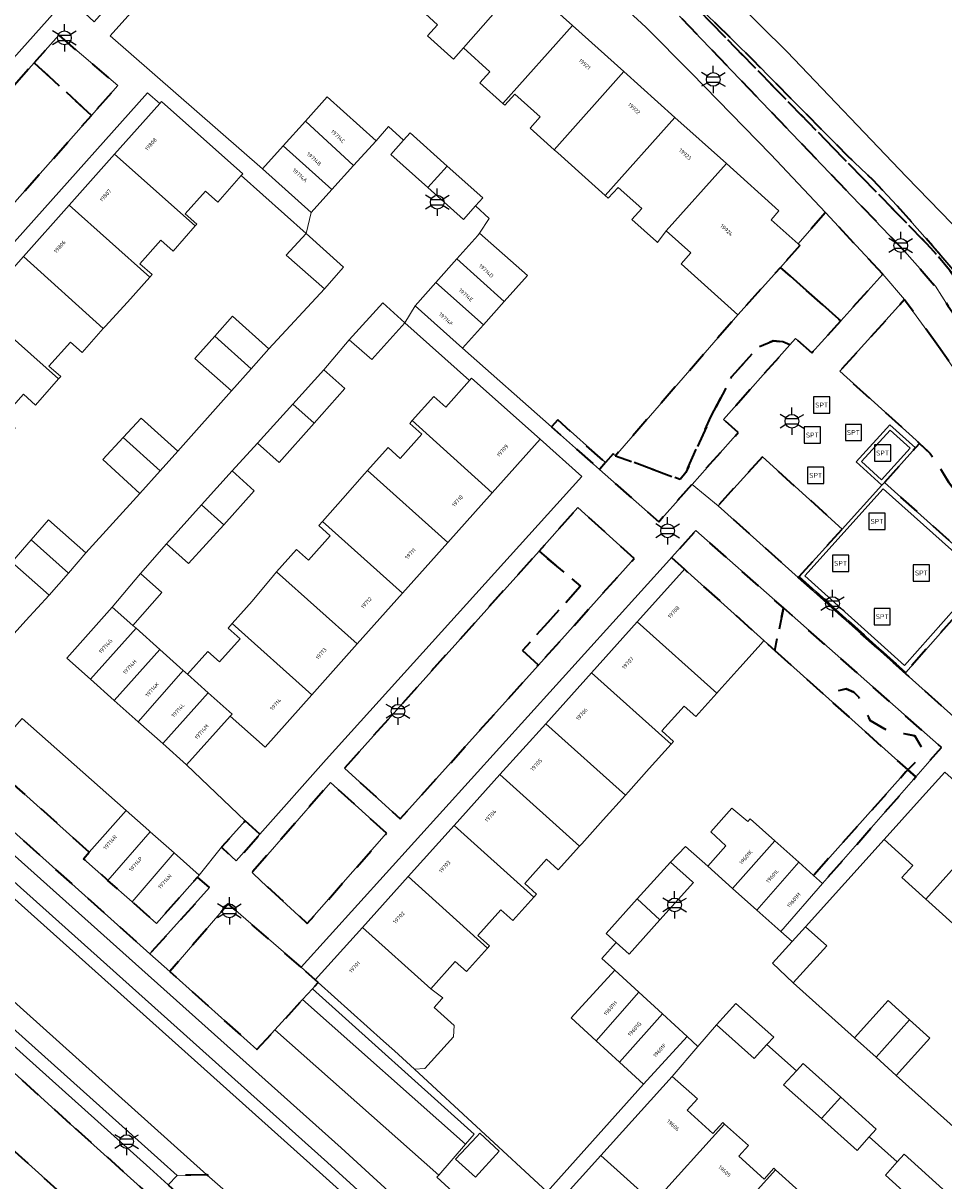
# Model space of a CAD drawing. Extents: x 105780 to 185197, y 477999 to 525027.
# Tile 318 of 562: x 107228 to 107313, y 479248 to 479355. Entities that reach past the tile are written whole.
import ezdxf
from ezdxf.enums import TextEntityAlignment as Align

# ---------------------------------------------------------------- set-up
doc = ezdxf.new("R2010")
doc.units = 0
doc.linetypes.add('XX-HIDDEN', pattern=[4, 2, -2])
for name, color, linetype, lineweight in [('B-GV-GR-HAAG_01-G', 252, 'GR-HAAG1', 13), ('B-GV-GR-MATERIAALGRENS-G', 252, 'XX-HIDDEN', 35), ('B-RO-IE-MEUBILAIR_WEGMEUBILAIR-S', 252, 'Continuous', 25), ('B-WE-GW-WATERGANG_SLOOT_INSTEEK-G', 252, 'Continuous', 30), ('B-XX-KG-KADASTRAAL_BEBOUWING-G', 252, 'Continuous', 20), ('B1-WE-OG-BEBOUWING-T18', 7, 'Continuous', 18), ('B1-WE-OG-TERREIN_ERF-GV', 252, 'Continuous', 18), ('B1-WE-VH-VERHARDING_ASFALT-GV', 252, 'Continuous', 18), ('B1-WE-VH-VERHARDING_BETONSTRAATSTEEN-GV', 252, 'Continuous', 18), ('B1-WE-VH-VERHARDING_TEGEL-GV', 252, 'Continuous', 18), ('B1-WE-VH-VERHARDING_TEGEL_RUBBER-GV', 252, 'Continuous', 18)]:
    doc.layers.add(name, color=color, linetype=linetype, lineweight=lineweight)
doc.styles.add('NLCS-ISO', font='NLCS-ISO.ttf')
doc.styles.add('NLCS-ISO-M200-T18', font='NLCS-ISO.ttf', dxfattribs={"height": 0.36})
doc.linetypes.add('GR-HAAG1', pattern='A,6,[176,NLCS.shx,S=0.125,R=0,X=0,Y=0],-2', length=8)

# ---------------------------------------------------------------- blocks, each defined once
blk = doc.blocks.new('B-SIE-WEG_LICHTMAST-SO')
at = {"ltscale": 0.1}
for p, q in [((0, 1.27), (0, 2.53)), ((-1.1, 0.63), (-2.19, 1.27)), ((1.1, 0.63), (2.19, 1.27)), ((-1.1, -0.63), (-2.19, -1.27)), ((0, -1.27), (0, -2.53)), ((1.1, -0.63), (2.19, -1.27))]:
    blk.add_line(p, q, dxfattribs=at)
at = {"flags": 128}
for points in [[(-1.16, 0.5), (1.16, 0.5)], [(-1.16, -0.5), (1.16, -0.5)]]:
    blk.add_lwpolyline(points, dxfattribs=at)
at = {"ltscale": 0.1}
blk.add_circle((0, 0), 1.27, dxfattribs=at)
at = {"style": 'NLCS-ISO'}
blk.add_attdef('TYPE', text='', height=1.8, dxfattribs=at).set_placement((0, 2.53), align=Align.BOTTOM_CENTER)
blk = doc.blocks.new('SIE-WEG_SPEELTOESTEL-SO')
at = {"flags": 128}
blk.add_lwpolyline([(-0.75, -0.75), (0.75, -0.75), (0.75, 0.75), (-0.75, 0.75)], close=True, dxfattribs=at)
at = {"style": 'NLCS-ISO'}
blk.add_text('SPT', height=0.45, dxfattribs=at).set_placement((0, 0), align=Align.MIDDLE_CENTER)

msp = doc.modelspace()

# ---------------------------------------------------------------- linework, layer by layer
at = {"layer": 'B-GV-GR-HAAG_01-G', "flags": 128}
msp.add_lwpolyline([(107254.323, 479265.533), (107253.423, 479264.532), (107268.518, 479251.124), (107269.31, 479252.064)], close=True, dxfattribs=at)
at = {"layer": 'B-GV-GR-MATERIAALGRENS-G', "flags": 128}
for points in [[(107247.216, 479395.191), (107227.505, 479412.943), (107211.431, 479427.468), (107208.272, 479430.241), (107207.028, 479428.675), (107210.111, 479425.966), (107226.164, 479411.459), (107245.878, 479393.705), (107255.113, 479385.535), (107288.328, 479355.638), (107309.176, 479333.867), (107312.022, 479330.611), (107313.22, 479328.784), (107324.205, 479313.024), (107330.399, 479303.951), (107338.577, 479292.311), (107361.685, 479259.172), (107366.231, 479252.37), (107370.956, 479245.3), (107372.709, 479245.885), (107370.668, 479249.158), (107367.893, 479253.481), (107363.326, 479260.316), (107340.213, 479293.461), (107332.051, 479305.079), (107325.846, 479314.168), (107314.907, 479329.843), (107313.343, 479332.111), (107311.586, 479334.191), (107289.248, 479357.082), (107283.379, 479362.562), (107272.224, 479372.622), (107256.438, 479387.033)], [(107355.927, 479276.149), (107349.518, 479285.541), (107335.678, 479304.41), (107328.798, 479313.205), (107314.239, 479331.486), (107311.769, 479334.371), (107308.46, 479338.108), (107306.262, 479340.437), (107303.956, 479342.647), (107295.065, 479351.65), (107291.782, 479354.868), (107284.114, 479362.305), (107283.379, 479362.562), (107289.248, 479357.082), (107311.586, 479334.191), (107313.343, 479332.111), (107314.907, 479329.843), (107325.846, 479314.168), (107332.051, 479305.079), (107340.213, 479293.461), (107363.326, 479260.316), (107367.893, 479253.481), (107370.668, 479249.158), (107372.709, 479245.885), (107374.15, 479245.664), (107375.436, 479245.057), (107373.115, 479249.792), (107371.795, 479251.892), (107363.768, 479264.659)], [(107228.565, 479351.321), (107233.868, 479346.449), (107236.315, 479349.211), (107230.85, 479353.89)], [(107233.868, 479346.449), (107228.565, 479351.321), (107208.945, 479329.249), (107214.408, 479324.487)], [(107301.838, 479337.46), (107299.313, 479334.532), (107299.483, 479334.38), (107297.677, 479332.368), (107303.254, 479327.419), (107307.153, 479331.733)], [(107291.225, 479318.521), (107293.183, 479322.265), (107295.676, 479325.027), (107297.012, 479325.563), (107297.903, 479325.473), (107298.552, 479325.181), (107299.082, 479325.775), (107300.573, 479324.452), (107303.254, 479327.419), (107297.677, 479332.368), (107293.738, 479327.979), (107282.399, 479314.914), (107288.376, 479312.727), (107288.91, 479313.351)], [(107312.317, 479325.048), (107309.179, 479329.37), (107309.172, 479329.377), (107303.164, 479322.735), (107310.247, 479316.358), (107310.265, 479316.341), (107310.567, 479316.053), (107311.528, 479315.136), (107312.44, 479313.817), (107313.273, 479312.444), (107314.369, 479311.018), (107315.926, 479309.487), (107317.315, 479308.695), (107318.972, 479308.061), (107321.478, 479307.407), (107322.642, 479307.53), (107323.846, 479308.357)], [(107298.552, 479325.181), (107297.903, 479325.473), (107297.012, 479325.563), (107295.676, 479325.027), (107293.183, 479322.265), (107291.225, 479318.521), (107288.91, 479313.351), (107288.376, 479312.727), (107282.399, 479314.914), (107282.195, 479315.09), (107281.472, 479314.277), (107280.912, 479313.653), (107286.4, 479308.798), (107289.487, 479312.265), (107293.756, 479317.06), (107292.387, 479318.281)], [(107277.044, 479318.24), (107276.459, 479317.592), (107280.912, 479313.653), (107281.472, 479314.277)], [(107323.846, 479308.357), (107322.642, 479307.53), (107321.478, 479307.407), (107318.972, 479308.061), (107317.315, 479308.695), (107315.926, 479309.487), (107314.369, 479311.018), (107313.273, 479312.444), (107312.44, 479313.817), (107311.528, 479315.136), (107310.567, 479316.053), (107310.192, 479315.637), (107307.305, 479312.44), (107317.061, 479303.667), (107309.28, 479294.848), (107299.411, 479303.719), (107299.33, 479303.63), (107333.427, 479273.094), (107346.825, 479261.096), (107347.1, 479260.85), (107349.596, 479263.714), (107353.238, 479266.128)], [(107299.33, 479303.63), (107299.411, 479303.719), (107303.397, 479308.122), (107295.999, 479314.815), (107291.9, 479310.284)], [(107275.315, 479306.085), (107279.149, 479302.831), (107273.789, 479296.871), (107275.256, 479295.514), (107284.128, 479305.391), (107278.916, 479310.106)], [(107287.585, 479305.478), (107288.792, 479304.393), (107288.793, 479304.394), (107296.146, 479297.784), (107297.157, 479296.875), (107297.96, 479300.817), (107289.852, 479307.986)], [(107275.256, 479295.514), (107273.789, 479296.871), (107279.149, 479302.831), (107275.315, 479306.085), (107257.309, 479285.981), (107262.471, 479281.28)], [(107297.96, 479300.817), (107297.157, 479296.875), (107302.146, 479292.389), (107302.357, 479292.813), (107302.861, 479293.114), (107303.767, 479293.316), (107304.472, 479293.015), (107304.976, 479292.51), (107305.985, 479290.391), (107308.202, 479289.08), (107309.108, 479289.18), (107310.116, 479288.978), (107310.721, 479287.969), (107310.822, 479287.163), (107309.464, 479285.81), (107310.201, 479285.158), (107312.584, 479287.887)], [(107304.976, 479292.51), (107304.472, 479293.015), (107303.767, 479293.316), (107302.861, 479293.114), (107302.357, 479292.813), (107302.146, 479292.389), (107309.464, 479285.81), (107310.822, 479287.163), (107310.721, 479287.969), (107310.116, 479288.978), (107309.108, 479289.18), (107308.202, 479289.08), (107305.985, 479290.391)], [(107233.668, 479278.192), (107225.489, 479285.538), (107223.307, 479283.075), (107239.272, 479268.781), (107244.811, 479274.907), (107243.695, 479275.877), (107239.894, 479271.588), (107237.623, 479273.6), (107235.392, 479275.579), (107235.287, 479275.672), (107233.129, 479277.584)], [(107310.201, 479285.158), (107309.464, 479285.81), (107309.299, 479285.625), (107300.745, 479276.037), (107301.583, 479275.291)], [(107261.205, 479279.948), (107256.01, 479284.647), (107248.736, 479276.299), (107249.621, 479275.482), (107253.851, 479271.579)], [(107249.471, 479279.871), (107248.106, 479281.081), (107245.903, 479278.645), (107247.282, 479277.397)], [(107253.289, 479267.534), (107246.543, 479273.4), (107241.128, 479267.12), (107249.189, 479259.902), (107250.865, 479261.734), (107253.423, 479264.532), (107254.323, 479265.533), (107254.856, 479266.126), (107254.599, 479266.357)], [(107231.933, 479253.006), (107223.888, 479260.267), (107223.05, 479261.023), (107216.122, 479267.275), (107215.152, 479268.15), (107214.866, 479267.822), (107212.747, 479265.393), (107211.611, 479264.091), (107247.224, 479232.029), (107247.229, 479232.034), (107250.765, 479236.012), (107250.421, 479236.322), (107245.836, 479240.46)], [(107244.561, 479248.308), (107243.074, 479248.27), (107241.795, 479248.238), (107240.972, 479247.362), (107247.146, 479241.944), (107248.173, 479241.042), (107249.46, 479242.476), (107250.233, 479243.337)]]:
    msp.add_lwpolyline(points, close=True, dxfattribs=at)
at = {"layer": 'B-WE-GW-WATERGANG_SLOOT_INSTEEK-G', "flags": 128}
for points in [[(107368.711, 479262.077), (107361.913, 479272.16), (107358.211, 479277.708), (107343.717, 479299.43), (107332.685, 479315.79), (107331.908, 479317.019), (107330.868, 479318.301), (107329.574, 479319.781), (107318.817, 479330.999), (107309.353, 479340.738), (107298.265, 479352.379), (107288.718, 479361.82), (107273.16, 479376.669), (107263.62, 479386.107), (107239.245, 479409.529), (107231.261, 479417.325), (107220.192, 479427.97), (107218.282, 479429.687), (107218.041, 479429.988), (107218.017, 479430.911), (107224.961, 479438.464)], [(107224.961, 479438.464), (107218.017, 479430.911), (107218.041, 479429.988), (107218.282, 479429.687), (107220.192, 479427.97), (107231.261, 479417.325), (107239.245, 479409.529), (107263.62, 479386.107), (107273.16, 479376.669), (107288.718, 479361.82), (107298.265, 479352.379), (107309.353, 479340.738), (107318.817, 479330.999), (107329.574, 479319.781), (107330.868, 479318.301), (107331.908, 479317.019), (107332.685, 479315.79), (107343.717, 479299.43), (107358.211, 479277.708), (107361.913, 479272.16), (107368.711, 479262.077)], [(107215.217, 479436.035), (107214.17, 479431.787), (107214.195, 479431.058), (107214.292, 479430.585), (107214.778, 479429.621), (107217.627, 479426.624), (107231.568, 479413.907), (107244.655, 479401.452), (107250.378, 479395.395), (107256.311, 479388.962), (107265.965, 479378.905), (107284.114, 479362.305), (107291.782, 479354.868), (107295.065, 479351.65), (107303.956, 479342.647), (107306.262, 479340.437), (107308.46, 479338.108), (107311.769, 479334.371), (107314.239, 479331.486), (107328.798, 479313.205), (107335.678, 479304.41), (107349.518, 479285.541), (107355.927, 479276.149), (107363.768, 479264.659)]]:
    msp.add_lwpolyline(points, dxfattribs=at)
at = {"layer": 'B-XX-KG-KADASTRAAL_BEBOUWING-G', "flags": 128}
for points in [[(107273.621, 479359.066), (107269.053, 479363.165), (107268.937, 479363.269), (107262.491, 479356.071), (107262.754, 479355.835), (107263.677, 479356.864), (107265.925, 479354.847), (107264.998, 479353.813), (107267.163, 479351.87), (107267.389, 479351.667), (107268.307, 479352.69), (107273.776, 479358.927)], [(107278.413, 479354.765), (107273.776, 479358.927), (107268.307, 479352.69), (107270.767, 479350.483), (107269.844, 479349.455), (107271.972, 479347.545)], [(107283.167, 479350.499), (107278.413, 479354.765), (107271.972, 479347.545), (107272.154, 479347.383), (107273.067, 479348.401), (107275.41, 479346.298), (107274.492, 479345.276), (107276.731, 479343.268)], [(107287.909, 479346.244), (107283.167, 479350.499), (107276.731, 479343.268), (107277.05, 479342.981), (107279.271, 479340.978), (107281.447, 479339.025)], [(107253.69, 479345.914), (107258.145, 479341.801), (107260.224, 479344.102), (107255.707, 479348.159)], [(107240.199, 479347.562), (107236.007, 479342.846), (107243.483, 479336.199), (107243.634, 479336.369), (107242.546, 479337.335), (107244.415, 479339.437), (107245.563, 479338.417), (107247.747, 479340.873), (107247.884, 479341.027), (107240.347, 479347.728)], [(107292.666, 479341.975), (107287.909, 479346.244), (107281.447, 479339.025), (107281.73, 479338.771), (107282.635, 479339.779), (107284.83, 479337.808), (107283.922, 479336.797), (107286.192, 479334.76), (107286.294, 479334.668), (107287.091, 479335.762)], [(107253.69, 479345.914), (107251.634, 479343.627), (107256.133, 479339.574), (107258.145, 479341.801)], [(107262.776, 479344.142), (107261.593, 479342.816), (107265.023, 479339.754), (107266.806, 479341.753), (107263.377, 479344.815)], [(107236.007, 479342.846), (107231.799, 479338.114), (107239.281, 479331.462), (107239.486, 479331.692), (107238.349, 479332.702), (107240.292, 479334.888), (107241.423, 479333.882), (107243.483, 479336.199)], [(107251.634, 479343.627), (107249.707, 479341.483), (107254.206, 479337.441), (107256.133, 479339.574)], [(107266.806, 479341.753), (107265.023, 479339.754), (107268.319, 479336.811), (107269.437, 479338.063), (107270.103, 479338.81)], [(107297.538, 479337.603), (107292.666, 479341.975), (107287.091, 479335.762), (107289.388, 479333.7), (107288.485, 479332.693), (107293.738, 479327.979), (107297.677, 479332.368), (107299.483, 479334.38), (107299.313, 479334.532), (107296.803, 479336.784)], [(107231.799, 479338.114), (107227.58, 479333.368), (107234.966, 479326.7), (107235.138, 479326.893), (107237.215, 479329.138), (107239.281, 479331.462)], [(107253.739, 479335.514), (107251.905, 479333.487), (107255.443, 479330.38), (107257.196, 479332.386)], [(107269.809, 479335.548), (107269.663, 479335.326), (107267.713, 479333.143), (107272.085, 479329.194), (107274.236, 479331.602)], [(107227.58, 479333.368), (107223.385, 479328.65), (107230.827, 479322.034), (107231.018, 479322.249), (107229.933, 479323.214), (107231.921, 479325.45), (107233.001, 479324.49), (107234.966, 479326.7)], [(107267.713, 479333.143), (107265.754, 479330.95), (107270.165, 479327.044), (107272.085, 479329.194)], [(107265.754, 479330.95), (107263.833, 479328.799), (107268.227, 479324.874), (107270.165, 479327.044)], [(107262.902, 479327.224), (107260.858, 479329.074), (107257.744, 479325.665), (107259.821, 479323.818)], [(107223.385, 479328.65), (107219.178, 479323.918), (107226.64, 479317.283), (107226.796, 479317.458), (107225.66, 479318.468), (107227.56, 479320.604), (107228.674, 479319.613), (107230.827, 479322.034)], [(107245.279, 479325.994), (107248.647, 479322.954), (107250.307, 479324.805), (107246.919, 479327.839)], [(107245.279, 479325.994), (107243.44, 479323.925), (107246.826, 479320.923), (107248.647, 479322.954)], [(107255.396, 479322.865), (107252.531, 479319.698), (107254.492, 479317.947), (107257.337, 479321.14)], [(107268.875, 479321.872), (107266.685, 479319.42), (107265.575, 479320.411), (107263.578, 479318.174), (107270.989, 479311.484), (107275.411, 479316.436), (107269.075, 479322.096)], [(107254.492, 479317.947), (107252.531, 479319.698), (107249.248, 479316.068), (107251.24, 479314.298)], [(107236.812, 479316.596), (107240.234, 479313.517), (107241.854, 479315.324), (107238.464, 479318.39)], [(107263.578, 479318.174), (107263.345, 479317.914), (107264.467, 479316.911), (107262.459, 479314.662), (107261.335, 479315.666), (107259.432, 479313.535), (107266.879, 479306.883), (107270.989, 479311.484)], [(107236.812, 479316.596), (107234.933, 479314.555), (107238.358, 479311.425), (107240.234, 479313.517)], [(107246.905, 479313.512), (107244.057, 479310.363), (107246.112, 479308.527), (107248.949, 479311.663)], [(107259.432, 479313.535), (107259.164, 479313.235), (107257.157, 479310.955), (107255.249, 479308.818), (107262.68, 479302.181), (107266.879, 479306.883)], [(107246.112, 479308.527), (107244.057, 479310.363), (107240.803, 479306.766), (107242.847, 479304.917)], [(107228.29, 479307.13), (107231.728, 479304.049), (107233.348, 479305.922), (107229.894, 479308.985)], [(107255.249, 479308.818), (107254.912, 479308.441), (107255.984, 479307.483), (107253.977, 479305.235), (107252.87, 479306.223), (107251.016, 479304.147), (107258.481, 479297.48), (107262.68, 479302.181)], [(107228.29, 479307.13), (107226.497, 479305.058), (107229.951, 479301.995), (107231.728, 479304.049)], [(107288.607, 479304.187), (107284.418, 479299.528), (107291.77, 479292.919), (107291.96, 479293.13), (107293.916, 479295.304), (107295.895, 479297.505), (107296.146, 479297.784), (107288.793, 479304.394), (107288.792, 479304.393)], [(107238.421, 479303.997), (107235.799, 479300.886), (107237.694, 479299.194), (107240.395, 479302.242)], [(107251.016, 479304.147), (107250.713, 479303.808), (107248.757, 479301.453), (107246.898, 479299.372), (107254.281, 479292.778), (107258.481, 479297.48)], [(107237.993, 479298.927), (107237.694, 479299.194), (107235.799, 479300.886), (107231.586, 479296.169), (107233.782, 479294.208)], [(107240.191, 479296.964), (107237.993, 479298.927), (107233.782, 479294.208), (107235.983, 479292.242)], [(107246.898, 479299.372), (107246.526, 479298.955), (107247.633, 479297.967), (107245.714, 479295.818), (107244.643, 479296.775), (107242.761, 479294.668), (107244.683, 479292.951), (107246.885, 479290.985), (107246.722, 479290.802), (107249.949, 479287.927), (107254.281, 479292.778)], [(107284.418, 479299.528), (107280.177, 479294.81), (107287.542, 479288.189), (107287.779, 479288.452), (107286.686, 479289.435), (107288.746, 479291.726), (107289.825, 479290.755), (107291.77, 479292.919)], [(107242.133, 479294.757), (107242.365, 479295.022), (107240.191, 479296.964), (107235.983, 479292.242), (107238.201, 479290.261)], [(107244.683, 479292.951), (107242.761, 479294.668), (107242.365, 479295.022), (107242.133, 479294.757), (107238.201, 479290.261), (107240.463, 479288.241)], [(107280.177, 479294.81), (107275.936, 479290.092), (107283.317, 479283.457), (107283.6, 479283.772), (107285.525, 479285.944), (107287.542, 479288.189)], [(107246.722, 479290.802), (107246.885, 479290.985), (107244.683, 479292.951), (107240.463, 479288.241), (107242.672, 479286.268)], [(107275.936, 479290.092), (107271.696, 479285.375), (107279.074, 479278.743), (107279.268, 479278.959), (107281.271, 479281.182), (107283.317, 479283.457)], [(107271.696, 479285.375), (107267.455, 479280.658), (107274.831, 479274.027), (107275.087, 479274.312), (107273.993, 479275.295), (107276.008, 479277.537), (107277.104, 479276.551), (107279.074, 479278.743)], [(107317.78, 479281.232), (107312.904, 479285.616), (107310.564, 479283.014), (107307.271, 479279.351), (107309.932, 479276.959), (107308.915, 479275.828), (107311.13, 479273.836)], [(107239.307, 479280.075), (107239.175, 479280.192), (107237.084, 479282.046), (107233.668, 479278.192), (107233.129, 479277.584), (107235.287, 479275.672), (107235.392, 479275.579)], [(107297.146, 479279.244), (107294.861, 479281.279), (107294.648, 479281.04), (107293.172, 479282.281), (107291.217, 479280.085), (107292.631, 479278.776), (107290.939, 479276.877), (107293.247, 479274.821)], [(107267.455, 479280.658), (107263.198, 479275.923), (107270.556, 479269.31), (107270.739, 479269.514), (107269.662, 479270.482), (107271.781, 479272.84), (107272.878, 479271.854), (107274.831, 479274.027)], [(107322.487, 479277), (107317.78, 479281.232), (107311.13, 479273.836), (107311.422, 479273.574), (107313.645, 479271.574), (107315.855, 479269.587)], [(107241.512, 479278.121), (107239.307, 479280.075), (107235.392, 479275.579), (107237.623, 479273.6)], [(107299.384, 479277.249), (107297.146, 479279.244), (107293.247, 479274.821), (107295.488, 479272.825)], [(107243.695, 479275.877), (107243.849, 479276.05), (107241.512, 479278.121), (107237.623, 479273.6), (107239.894, 479271.588)], [(107289.53, 479275.44), (107287.484, 479277.274), (107284.416, 479273.852), (107286.519, 479271.919), (107289.61, 479275.368)], [(107301.583, 479275.291), (107300.745, 479276.037), (107299.384, 479277.249), (107295.488, 479272.825), (107297.705, 479270.85)], [(107263.198, 479275.923), (107258.973, 479271.223), (107265.3, 479265.535), (107267.559, 479268.049), (107268.589, 479267.123), (107270.556, 479269.31)], [(107286.519, 479271.919), (107284.416, 479273.852), (107281.537, 479270.641), (107282.466, 479269.808), (107283.664, 479268.734)], [(107265.3, 479265.535), (107258.973, 479271.223), (107254.599, 479266.357), (107254.856, 479266.126), (107260.922, 479260.673), (107261.931, 479259.794), (107263.777, 479258.088), (107264.727, 479258.159), (107267.408, 479261.088), (107267.465, 479262.125), (107265.599, 479263.801), (107266.327, 479264.612), (107266.407, 479264.701)], [(107299.982, 479271.286), (107298.75, 479269.924), (107296.932, 479267.915), (107298.862, 479266.076), (107301.974, 479269.517)], [(107282.325, 479267.26), (107278.305, 479262.83), (107280.615, 479260.714), (107284.55, 479265.222)], [(107286.752, 479263.206), (107284.55, 479265.222), (107280.615, 479260.714), (107282.772, 479258.739)], [(107293.558, 479264.184), (107291.755, 479262.192), (107295.245, 479259.065), (107296.427, 479260.371), (107297.048, 479261.058)], [(107309.642, 479262.643), (107307.643, 479264.451), (107304.548, 479260.995), (107306.548, 479259.185)], [(107289.028, 479261.121), (107286.752, 479263.206), (107282.772, 479258.739), (107284.987, 479256.71)], [(107309.642, 479262.643), (107306.548, 479259.185), (107308.397, 479257.512), (107311.51, 479260.953)], [(107299.771, 479258.625), (107299.15, 479257.938), (107297.969, 479256.632), (107301.481, 479253.503), (107303.257, 479255.487)], [(107292.494, 479253.004), (107292.339, 479253.144), (107291.428, 479252.131), (107289.039, 479254.281), (107289.979, 479255.326), (107287.651, 479257.421), (107281.045, 479250.079), (107285.917, 479245.695)], [(107303.257, 479255.487), (107301.481, 479253.503), (107304.777, 479250.566), (107305.906, 479251.815), (107306.549, 479252.525)], [(107297.219, 479248.756), (107297.052, 479248.906), (107296.156, 479247.909), (107293.816, 479250.014), (107294.712, 479251.009), (107292.494, 479253.004), (107285.917, 479245.695), (107290.64, 479241.445)], [(107269.443, 479248.084), (107271.617, 479250.5), (107269.827, 479252.154), (107269.545, 479251.853), (107267.585, 479249.756)], [(107309.136, 479250.215), (107308.5, 479249.499), (107307.397, 479248.258), (107310.968, 479245.06), (107312.71, 479246.982)], [(107301.929, 479244.491), (107301.701, 479244.696), (107300.774, 479243.666), (107298.468, 479245.741), (107299.408, 479246.786), (107297.219, 479248.756), (107290.64, 479241.445), (107295.364, 479237.194)]]:
    msp.add_lwpolyline(points, close=True, dxfattribs=at)
at = {"layer": 'B1-WE-OG-TERREIN_ERF-GV', "flags": 128}
for points in [[(107258.104, 479378.891), (107235.585, 479353.826), (107249.707, 479341.483), (107251.634, 479343.627), (107253.69, 479345.914), (107255.707, 479348.159), (107260.224, 479344.102), (107261.376, 479345.42), (107262.776, 479344.142), (107263.377, 479344.815), (107266.806, 479341.753), (107270.103, 479338.81), (107269.437, 479338.063), (107270.704, 479336.907), (107269.809, 479335.548), (107274.236, 479331.602), (107272.085, 479329.194), (107270.165, 479327.044), (107268.227, 479324.874), (107276.459, 479317.592), (107277.044, 479318.24), (107281.472, 479314.277), (107282.195, 479315.09), (107282.399, 479314.914), (107293.738, 479327.979), (107288.485, 479332.693), (107289.388, 479333.7), (107287.091, 479335.762), (107286.294, 479334.668), (107286.192, 479334.76), (107283.922, 479336.797), (107284.83, 479337.808), (107282.635, 479339.779), (107281.73, 479338.771), (107281.447, 479339.025), (107279.271, 479340.978), (107277.05, 479342.981), (107276.731, 479343.268), (107274.492, 479345.276), (107275.41, 479346.298), (107273.067, 479348.401), (107272.154, 479347.383), (107271.972, 479347.545), (107269.844, 479349.455), (107270.767, 479350.483), (107268.307, 479352.69), (107267.389, 479351.667), (107267.163, 479351.87), (107264.998, 479353.813), (107265.925, 479354.847), (107263.677, 479356.864)], [(107273.776, 479358.927), (107278.413, 479354.765), (107283.167, 479350.499), (107287.909, 479346.244), (107292.666, 479341.975), (107297.538, 479337.603), (107296.803, 479336.784), (107299.313, 479334.532), (107301.838, 479337.46), (107296.792, 479342.809), (107289.404, 479350.391), (107285.208, 479354.62), (107278.286, 479361.006)], [(107224.786, 479296.354), (107227.794, 479299.64), (107229.951, 479301.995), (107226.497, 479305.058), (107228.29, 479307.13), (107229.894, 479308.985), (107233.348, 479305.922), (107238.358, 479311.425), (107234.933, 479314.555), (107236.812, 479316.596), (107238.464, 479318.39), (107241.854, 479315.324), (107246.826, 479320.923), (107243.44, 479323.925), (107245.279, 479325.994), (107246.919, 479327.839), (107250.307, 479324.805), (107255.443, 479330.38), (107251.905, 479333.487), (107253.739, 479335.514), (107247.747, 479340.873), (107245.563, 479338.417), (107244.415, 479339.437), (107242.546, 479337.335), (107243.634, 479336.369), (107243.483, 479336.199), (107241.423, 479333.882), (107240.292, 479334.888), (107238.349, 479332.702), (107239.486, 479331.692), (107239.281, 479331.462), (107237.215, 479329.138), (107235.138, 479326.893), (107234.966, 479326.7), (107233.001, 479324.49), (107231.921, 479325.45), (107229.933, 479323.214), (107231.018, 479322.249), (107230.827, 479322.034), (107228.674, 479319.613), (107227.56, 479320.604), (107225.66, 479318.468)], [(107313.645, 479271.574), (107311.422, 479273.574), (107311.13, 479273.836), (107308.915, 479275.828), (107309.932, 479276.959), (107307.271, 479279.351), (107299.982, 479271.286), (107301.974, 479269.517), (107298.862, 479266.076), (107304.548, 479260.995), (107307.643, 479264.451), (107309.642, 479262.643), (107311.51, 479260.953), (107308.397, 479257.512), (107313.965, 479252.506)], [(107310.968, 479245.06), (107307.397, 479248.258), (107308.5, 479249.499), (107305.906, 479251.815), (107304.777, 479250.566), (107301.481, 479253.503), (107297.969, 479256.632), (107299.15, 479257.938), (107296.427, 479260.371), (107295.245, 479259.065), (107291.755, 479262.192), (107290.038, 479260.196), (107287.651, 479257.421), (107289.979, 479255.326), (107289.039, 479254.281), (107291.428, 479252.131), (107292.339, 479253.144), (107292.494, 479253.004), (107294.712, 479251.009), (107293.816, 479250.014), (107296.156, 479247.909), (107297.052, 479248.906), (107297.219, 479248.756), (107299.408, 479246.786)]]:
    msp.add_lwpolyline(points, dxfattribs=at)
for points in [[(107230.545, 479356.113), (107226.783, 479359.573), (107222.629, 479354.927), (107218.427, 479350.228), (107214.175, 479345.473), (107210.023, 479340.83), (107205.82, 479336.13), (107201.485, 479331.282), (107198.459, 479333.993), (107194.516, 479329.584), (107194.177, 479329.296), (107199.642, 479324.214), (107197.703, 479321.922), (107198.961, 479320.724), (107201.009, 479323.042), (107205.585, 479328.223)], [(107210.763, 479314.454), (107214.913, 479319.122), (107219.178, 479323.918), (107223.385, 479328.65), (107227.58, 479333.368), (107231.799, 479338.114), (107236.007, 479342.846), (107240.199, 479347.562), (107239.042, 479348.524), (107207.447, 479313.161), (107205.211, 479310.658), (107206.423, 479309.573)], [(107255.984, 479307.483), (107254.912, 479308.441), (107255.249, 479308.818), (107257.157, 479310.955), (107259.164, 479313.235), (107259.432, 479313.535), (107261.335, 479315.666), (107262.459, 479314.662), (107264.467, 479316.911), (107263.345, 479317.914), (107263.578, 479318.174), (107265.575, 479320.411), (107266.685, 479319.42), (107268.875, 479321.872), (107262.902, 479327.224), (107259.821, 479323.818), (107257.744, 479325.665), (107255.396, 479322.865), (107257.337, 479321.14), (107254.492, 479317.947), (107251.24, 479314.298), (107249.248, 479316.068), (107246.905, 479313.512), (107248.949, 479311.663), (107246.112, 479308.527), (107242.847, 479304.917), (107240.803, 479306.766), (107238.421, 479303.997), (107240.395, 479302.242), (107237.694, 479299.194), (107237.993, 479298.927), (107240.191, 479296.964), (107242.365, 479295.022), (107242.761, 479294.668), (107244.643, 479296.775), (107245.714, 479295.818), (107247.633, 479297.967), (107246.526, 479298.955), (107246.898, 479299.372), (107248.757, 479301.453), (107250.713, 479303.808), (107251.016, 479304.147), (107252.87, 479306.223), (107253.977, 479305.235)], [(107279.283, 479312.977), (107275.411, 479316.436), (107270.989, 479311.484), (107266.879, 479306.883), (107262.68, 479302.181), (107258.481, 479297.48), (107254.281, 479292.778), (107249.949, 479287.927), (107246.722, 479290.802), (107242.672, 479286.268), (107248.106, 479281.081), (107249.471, 479279.871), (107255.593, 479286.789)], [(107275.936, 479290.092), (107280.177, 479294.81), (107284.418, 479299.528), (107288.607, 479304.187), (107288.792, 479304.393), (107287.585, 479305.478), (107287.403, 479305.277), (107253.289, 479267.534), (107254.599, 479266.357), (107258.973, 479271.223), (107263.198, 479275.923), (107267.455, 479280.658), (107271.696, 479285.375)], [(107287.484, 479277.274), (107288.893, 479278.711), (107290.939, 479276.877), (107292.631, 479278.776), (107291.217, 479280.085), (107293.172, 479282.281), (107294.648, 479281.04), (107294.861, 479281.279), (107297.146, 479279.244), (107299.384, 479277.249), (107300.745, 479276.037), (107309.299, 479285.625), (107309.464, 479285.81), (107302.146, 479292.389), (107297.157, 479296.875), (107296.146, 479297.784), (107295.895, 479297.505), (107293.916, 479295.304), (107291.96, 479293.13), (107291.77, 479292.919), (107289.825, 479290.755), (107288.746, 479291.726), (107286.686, 479289.435), (107287.779, 479288.452), (107287.542, 479288.189), (107285.525, 479285.944), (107283.6, 479283.772), (107283.317, 479283.457), (107281.271, 479281.182), (107279.268, 479278.959), (107279.074, 479278.743), (107277.104, 479276.551), (107276.008, 479277.537), (107273.993, 479275.295), (107275.087, 479274.312), (107274.831, 479274.027), (107272.878, 479271.854), (107271.781, 479272.84), (107269.662, 479270.482), (107270.739, 479269.514), (107270.556, 479269.31), (107268.589, 479267.123), (107267.559, 479268.049), (107265.3, 479265.535), (107266.407, 479264.701), (107266.327, 479264.612), (107265.599, 479263.801), (107267.465, 479262.125), (107267.408, 479261.088), (107264.727, 479258.159), (107263.777, 479258.088), (107276.078, 479246.716), (107284.987, 479256.71), (107282.772, 479258.739), (107280.615, 479260.714), (107278.305, 479262.83), (107282.325, 479267.26), (107281.143, 479268.351), (107282.466, 479269.808), (107281.537, 479270.641), (107284.416, 479273.852)], [(107263.777, 479258.088), (107261.931, 479259.794), (107260.922, 479260.673), (107254.856, 479266.126), (107254.323, 479265.533), (107269.31, 479252.064), (107268.518, 479251.124), (107266.033, 479248.261), (107265.864, 479248.066), (107272.199, 479242.251), (107276.078, 479246.716)], [(107269.443, 479248.084), (107267.585, 479249.756), (107269.545, 479251.853), (107269.827, 479252.154), (107271.617, 479250.5)], [(107295.364, 479237.194), (107290.64, 479241.445), (107285.917, 479245.695), (107281.045, 479250.079), (107277.084, 479245.699), (107278.317, 479244.596), (107295.143, 479229.532), (107305.797, 479219.995), (107307.486, 479221.872), (107309.681, 479224.311), (107304.81, 479228.694), (107300.031, 479232.995)]]:
    msp.add_lwpolyline(points, close=True, dxfattribs=at)
at = {"layer": 'B1-WE-VH-VERHARDING_ASFALT-GV', "flags": 128}
msp.add_lwpolyline([(107133.816, 479343.621), (107134.229, 479343.386), (107136.87, 479341.886), (107139.044, 479340.203), (107141.606, 479338.269), (107150.938, 479331.222), (107159.634, 479324.572), (107244.561, 479248.308), (107250.233, 479243.337), (107262.91, 479231.807), (107267.897, 479236.918), (107254.999, 479248.542), (107184.906, 479311.31)], dxfattribs=at)
at = {"layer": 'B1-WE-VH-VERHARDING_BETONSTRAATSTEEN-GV', "flags": 128}
for points in [[(107227.456, 479290.583), (107237.084, 479282.046), (107239.175, 479280.192), (107239.307, 479280.075), (107241.512, 479278.121), (107243.849, 479276.05), (107245.903, 479278.645), (107248.106, 479281.081), (107242.672, 479286.268), (107240.463, 479288.241), (107238.201, 479290.261), (107235.983, 479292.242), (107233.782, 479294.208), (107231.586, 479296.169), (107235.799, 479300.886), (107238.421, 479303.997), (107240.803, 479306.766), (107244.057, 479310.363), (107246.905, 479313.512), (107249.248, 479316.068), (107252.531, 479319.698), (107255.396, 479322.865), (107257.744, 479325.665), (107260.858, 479329.074), (107262.902, 479327.224), (107263.833, 479328.799), (107265.754, 479330.95), (107267.713, 479333.143), (107269.663, 479335.326), (107269.809, 479335.548), (107270.704, 479336.907), (107269.437, 479338.063), (107268.319, 479336.811), (107265.023, 479339.754), (107261.593, 479342.816), (107262.776, 479344.142), (107261.376, 479345.42), (107260.224, 479344.102), (107258.145, 479341.801), (107256.133, 479339.574), (107254.206, 479337.441), (107253.739, 479335.514), (107257.196, 479332.386), (107255.443, 479330.38), (107250.307, 479324.805), (107248.647, 479322.954), (107246.826, 479320.923), (107241.854, 479315.324), (107240.234, 479313.517), (107238.358, 479311.425), (107233.348, 479305.922), (107231.728, 479304.049), (107229.951, 479301.995), (107227.794, 479299.64), (107224.786, 479296.354)], [(107184.906, 479311.31), (107254.999, 479248.542), (107267.897, 479236.918), (107268.635, 479237.674), (107255.738, 479249.436), (107185.508, 479312.337)], [(107313.965, 479252.506), (107308.397, 479257.512), (107306.548, 479259.185), (107304.548, 479260.995), (107298.862, 479266.076), (107296.932, 479267.915), (107298.75, 479269.924), (107297.705, 479270.85), (107295.488, 479272.825), (107293.247, 479274.821), (107290.939, 479276.877), (107288.893, 479278.711), (107287.484, 479277.274), (107289.53, 479275.44), (107289.61, 479275.368), (107286.519, 479271.919), (107283.664, 479268.734), (107282.466, 479269.808), (107281.143, 479268.351), (107282.325, 479267.26), (107284.55, 479265.222), (107286.752, 479263.206), (107289.028, 479261.121), (107290.038, 479260.196), (107291.755, 479262.192), (107293.558, 479264.184), (107297.048, 479261.058), (107296.427, 479260.371), (107299.15, 479257.938), (107299.771, 479258.625), (107303.257, 479255.487), (107306.549, 479252.525), (107305.906, 479251.815), (107308.5, 479249.499), (107309.136, 479250.215), (107312.71, 479246.982)]]:
    msp.add_lwpolyline(points, dxfattribs=at)
for points in [[(107159.634, 479324.572), (107159.754, 479322.807), (107159.823, 479321.795), (107165.512, 479316.69), (107166.17, 479316.1), (107203.938, 479282.209), (107220.272, 479267.551), (107240.299, 479249.58), (107241.795, 479248.238), (107243.074, 479248.27), (107244.561, 479248.308)], [(107227.456, 479290.583), (107224.094, 479286.791), (107225.489, 479285.538), (107233.668, 479278.192), (107237.084, 479282.046)], [(107253.423, 479264.532), (107250.865, 479261.734), (107266.033, 479248.261), (107268.518, 479251.124)]]:
    msp.add_lwpolyline(points, close=True, dxfattribs=at)
at = {"layer": 'B1-WE-VH-VERHARDING_TEGEL-GV', "flags": 128}
for points in [[(107207.447, 479313.161), (107239.042, 479348.524), (107240.199, 479347.562), (107240.347, 479347.728), (107247.884, 479341.027), (107247.747, 479340.873), (107253.739, 479335.514), (107254.206, 479337.441), (107249.707, 479341.483), (107235.585, 479353.826), (107258.104, 479378.891), (107256.691, 479380.279), (107244.214, 479366.481), (107234.109, 479355.124), (107232.358, 479356.743), (107222.382, 479365.971)], [(107278.286, 479361.006), (107285.208, 479354.62), (107289.404, 479350.391), (107296.792, 479342.809), (107301.838, 479337.46), (107307.153, 479331.733), (107309.172, 479329.377), (107309.179, 479329.37), (107312.317, 479325.048), (107323.846, 479308.357), (107353.238, 479266.128), (107353.422, 479265.864), (107361.514, 479254.155), (107366.231, 479252.37), (107361.685, 479259.172), (107338.577, 479292.311), (107330.399, 479303.951), (107324.205, 479313.024), (107313.22, 479328.784), (107312.022, 479330.611), (107309.176, 479333.867), (107288.328, 479355.638)], [(107226.783, 479359.573), (107230.545, 479356.113), (107205.585, 479328.223)], [(107333.427, 479273.094), (107299.33, 479303.63), (107291.9, 479310.284), (107289.487, 479312.265), (107286.4, 479308.798), (107280.912, 479313.653), (107276.459, 479317.592), (107268.227, 479324.874), (107263.833, 479328.799), (107262.902, 479327.224), (107268.875, 479321.872), (107269.075, 479322.096), (107275.411, 479316.436), (107279.283, 479312.977), (107255.593, 479286.789), (107249.471, 479279.871), (107247.282, 479277.397), (107245.903, 479278.645), (107243.849, 479276.05), (107243.695, 479275.877), (107244.811, 479274.907), (107239.272, 479268.781), (107241.128, 479267.12), (107246.543, 479273.4), (107253.289, 479267.534), (107287.403, 479305.277), (107287.585, 479305.478), (107289.852, 479307.986), (107297.96, 479300.817), (107312.584, 479287.887), (107310.201, 479285.158), (107301.583, 479275.291), (107297.705, 479270.85), (107298.75, 479269.924), (107299.982, 479271.286), (107307.271, 479279.351), (107310.564, 479283.014), (107312.904, 479285.616)], [(107185.508, 479312.337), (107255.738, 479249.436), (107268.635, 479237.674), (107269.907, 479238.979), (107256.999, 479250.785), (107186.608, 479313.757)], [(107186.608, 479313.757), (107256.999, 479250.785), (107269.907, 479238.979), (107271.489, 479237.533), (107271.775, 479237.276), (107274.047, 479239.821), (107276.335, 479242.384), (107278.317, 479244.596), (107277.084, 479245.699), (107281.045, 479250.079), (107287.651, 479257.421), (107290.038, 479260.196), (107289.028, 479261.121), (107284.987, 479256.71), (107276.078, 479246.716), (107272.199, 479242.251), (107265.864, 479248.066), (107266.033, 479248.261), (107250.865, 479261.734), (107249.189, 479259.902), (107241.128, 479267.12), (107239.272, 479268.781), (107223.307, 479283.075)], [(107181.916, 479286.303), (107234.366, 479239.212), (107239.247, 479234.83), (107239.284, 479234.797), (107241.005, 479233.208), (107245.297, 479229.435), (107247.229, 479232.034), (107247.224, 479232.029), (107211.611, 479264.091)], [(107223.888, 479260.267), (107231.933, 479253.006), (107245.836, 479240.46), (107250.421, 479236.322), (107250.765, 479236.012), (107255.608, 479231.691), (107256.822, 479233.056), (107248.173, 479241.042), (107247.146, 479241.944), (107240.972, 479247.362), (107239.266, 479248.915), (107225.106, 479261.614)]]:
    msp.add_lwpolyline(points, dxfattribs=at)
for points in [[(107236.315, 479349.211), (107233.868, 479346.449), (107214.408, 479324.487), (107208.945, 479329.249), (107228.565, 479351.321), (107230.85, 479353.89)], [(107309.172, 479329.377), (107307.153, 479331.733), (107303.254, 479327.419), (107300.573, 479324.452), (107299.082, 479325.775), (107298.552, 479325.181), (107292.387, 479318.281), (107293.756, 479317.06), (107289.487, 479312.265), (107291.9, 479310.284), (107295.999, 479314.815), (107303.397, 479308.122), (107307.07, 479312.181), (107304.683, 479314.35), (107307.811, 479317.773), (107310.192, 479315.637), (107310.567, 479316.053), (107310.265, 479316.341), (107310.247, 479316.358), (107303.164, 479322.735)], [(107166.17, 479316.1), (107165.512, 479316.69), (107159.823, 479321.795), (107158.979, 479320.916), (107164.718, 479315.769), (107168.965, 479311.961), (107169.223, 479311.73), (107173.632, 479307.775), (107175.217, 479306.354), (107200.218, 479283.933), (107201.032, 479283.203), (107203.133, 479281.319), (107219.243, 479266.872), (107224.257, 479262.376), (107225.106, 479261.614), (107239.266, 479248.915), (107240.972, 479247.362), (107241.795, 479248.238), (107240.299, 479249.58), (107220.272, 479267.551), (107203.938, 479282.209)], [(107307.07, 479312.181), (107307.305, 479312.44), (107310.192, 479315.637), (107307.811, 479317.773), (107304.683, 479314.35)], [(107307.046, 479312.681), (107305.184, 479314.373), (107307.836, 479317.275), (107309.691, 479315.611)], [(107317.061, 479303.667), (107307.305, 479312.44), (107307.07, 479312.181), (107303.397, 479308.122), (107299.411, 479303.719), (107309.28, 479294.848)], [(107309.173, 479295.468), (107299.934, 479303.787), (107307.187, 479311.862), (107316.378, 479303.641)], [(107275.256, 479295.514), (107262.471, 479281.28), (107257.309, 479285.981), (107275.315, 479306.085), (107278.916, 479310.106), (107284.128, 479305.391)], [(107253.851, 479271.579), (107249.621, 479275.482), (107248.736, 479276.299), (107256.01, 479284.647), (107261.205, 479279.948)]]:
    msp.add_lwpolyline(points, close=True, dxfattribs=at)
at = {"layer": 'B1-WE-VH-VERHARDING_TEGEL_RUBBER-GV', "flags": 128}
for points in [[(107307.046, 479312.681), (107309.691, 479315.611), (107307.836, 479317.275), (107305.184, 479314.373)], [(107309.173, 479295.468), (107316.378, 479303.641), (107307.187, 479311.862), (107299.934, 479303.787)]]:
    msp.add_lwpolyline(points, close=True, dxfattribs=at)

# ---------------------------------------------------------------- block references
at = {"layer": 'B-RO-IE-MEUBILAIR_WEGMEUBILAIR-S', "xscale": 0.5, "yscale": 0.5, "zscale": 0.5}
for p in [(107231.358, 479353.63), (107291.456, 479349.779), (107265.894, 479338.405), (107308.814, 479334.392), (107298.734, 479318.112), (107287.22, 479307.96), (107302.496, 479301.22), (107262.255, 479291.243), (107287.871, 479273.305), (107246.643, 479272.753), (107237.119, 479251.377)]:
    msp.add_blockref('B-SIE-WEG_LICHTMAST-SO', p, dxfattribs=at)
at = {"layer": 'B-RO-IE-MEUBILAIR_WEGMEUBILAIR-S'}
for p in [(107301.499, 479319.608), (107300.626, 479316.829), (107304.436, 479317.068), (107307.135, 479315.162), (107300.943, 479313.098), (107306.622, 479308.83), (107303.247, 479304.945), (107310.731, 479304.053), (107307.1, 479300.008)]:
    msp.add_blockref('SIE-WEG_SPEELTOESTEL-SO', p, dxfattribs=at)

# ---------------------------------------------------------------- texts
at = {"layer": 'B1-WE-OG-BEBOUWING-T18', "style": 'NLCS-ISO-M200-T18'}
for s, rotation, p in [('19921', 318.1, (107279.545, 479351.195)), ('19922', 318.1, (107284.126, 479347.084)), ('19714C', 317.3, (107256.696, 479344.5)), ('19808', 48.4, (107239.364, 479343.764)), ('19714B', 318, (107254.484, 479342.405)), ('19923', 318.1, (107288.849, 479342.846)), ('19714A', 318, (107253.176, 479340.892)), ('19807', 48.4, (107235.156, 479339.032)), ('19924', 318.1, (107292.682, 479335.826)), ('19806', 48.4, (107230.926, 479334.274)), ('19714D', 317.9, (107270.425, 479332.041)), ('19714E', 318.5, (107268.546, 479329.813)), ('19714F', 318.2, (107266.699, 479327.579)), ('19709', 48.2, (107271.928, 479315.388)), ('19710', 48.2, (107267.768, 479310.73)), ('19711', 48.2, (107263.404, 479305.843)), ('19712', 48.2, (107259.33, 479301.283)), ('19708', 48, (107287.785, 479300.431)), ('19714G', 48.3, (107235.172, 479297.267)), ('19713', 48.2, (107255.131, 479296.581)), ('19714H', 48.3, (107237.41, 479295.346)), ('19707', 48, (107283.544, 479295.713)), ('19714K', 48.8, (107239.492, 479293.256)), ('19714', 48.2, (107250.932, 479291.879)), ('19714L', 48.1, (107241.893, 479291.335)), ('19706', 48, (107279.28, 479290.969)), ('19714M', 48.2, (107244.069, 479289.333)), ('19705', 48, (107275.062, 479286.278)), ('19704', 48, (107270.822, 479281.561)), ('19714R', 49.3, (107235.595, 479279.098)), ('19601K', 48.6, (107294.473, 479277.724)), ('19714P', 49.3, (107237.974, 479277.075)), ('19703', 48, (107266.58, 479276.843)), ('19601L', 48.6, (107296.937, 479275.984)), ('19714N', 48.4, (107240.663, 479275.471)), ('19601M', 48.9, (107298.905, 479273.744)), ('19702', 48, (107262.34, 479272.126)), ('19701', 48, (107258.225, 479267.548)), ('19601H', 48.9, (107281.92, 479263.73)), ('19601G', 48.3, (107284.162, 479261.803)), ('19601F', 47.5, (107286.491, 479259.832)), ('19606', 318, (107287.738, 479252.895)), ('19605', 318, (107292.503, 479248.638))]:
    msp.add_text(s, height=0.36, rotation=rotation, dxfattribs=at).set_placement(p, align=Align.MIDDLE)

doc.saveas('drawing.dxf')
